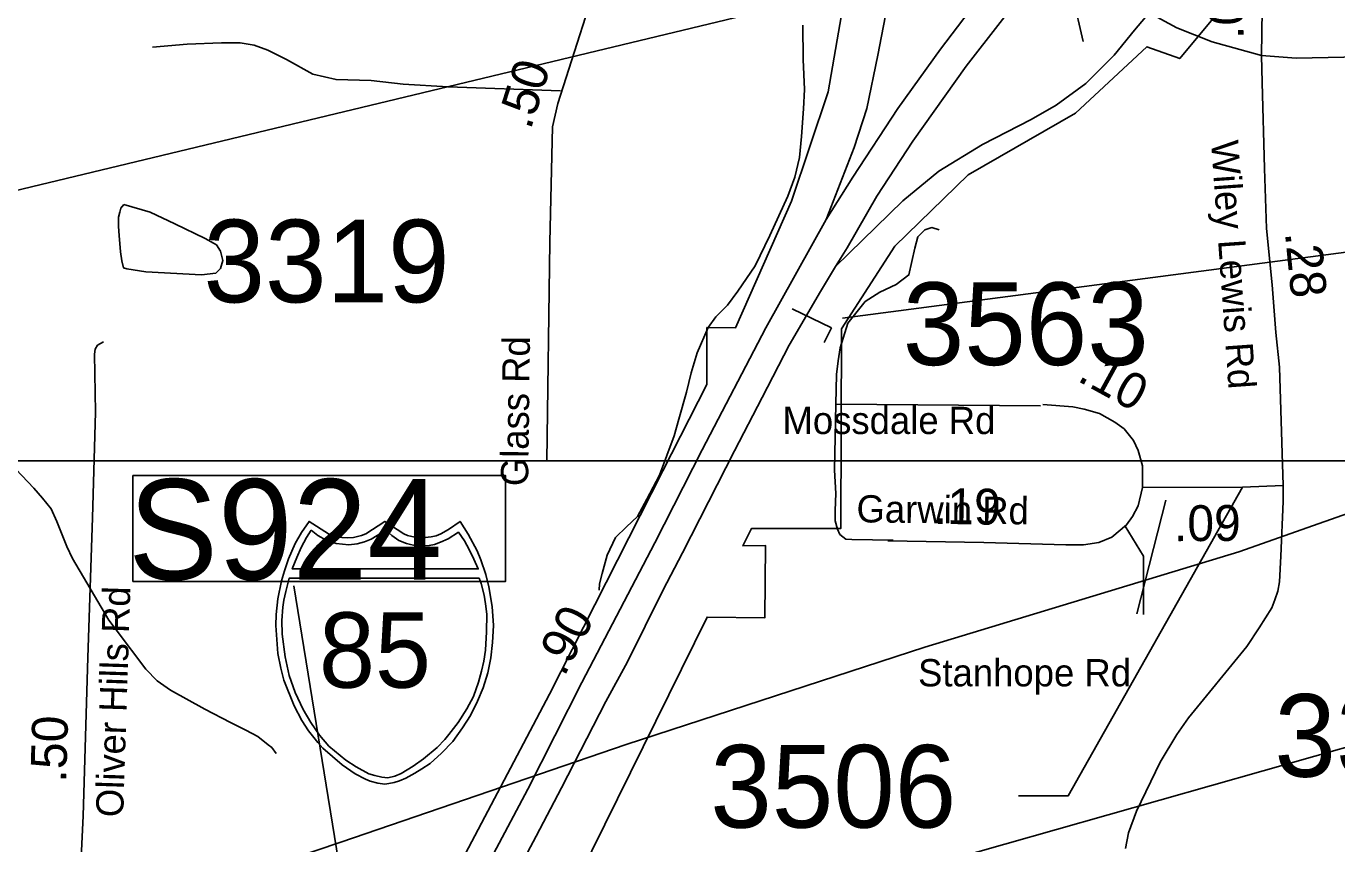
# Model space of a CAD drawing. Extents: x 1662474 to 1856135, y 779280 to 917889.
# Drawn here: x 1780719 to 1785283, y 825253 to 828102 of the extents above; entities that cross this region are included whole.
import ezdxf

# ---------------------------------------------------------------- set-up
doc = ezdxf.new("R2010")
doc.units = 0
for name, color, linetype in [('Cogo Default Point CELL', 7, 'Continuous'), ('Exist Boundary Political City Limit New', 7, 'Continuous'), ('Exist Hydrographic Misc Water Feature', 7, 'Continuous'), ('Exist Hydrographic Pond Under 1500 Sq Ft', 7, 'Continuous'), ('Exist Road Non-System Type 51', 7, 'Continuous'), ('Exist Road Primary Interstate Divided Center Attributed', 7, 'Continuous'), ('Exist Road Primary Interstate Mileage Hundredths English Label', 7, 'Continuous'), ('Exist Road Primary Interstate Ramp 1 Lane Attributed', 7, 'Continuous'), ('Exist Road Primary Interstate Shield Number Label', 7, 'Continuous'), ('Exist Road Primary Interstate Structure Cantilever Sign Number Label', 7, 'Continuous'), ('Exist Road Primary Interstate Structure Ovrhead Sign CELL', 7, 'Continuous'), ('Exist Road Secondary Structure Standard Bridge CELL', 7, 'Continuous'), ('Exist Road Secondary Structure Standard Bridge Number Label', 7, 'Continuous'), ('Exist Road Secondary Type 51 Attributed', 7, 'Continuous'), ('Exist Road Secondary Type 51 Label', 7, 'Continuous'), ('Exist Utilities Electrical Transmission Line', 7, 'Continuous'), ('Map Preparation Boundary City Limit Buffer Line', 7, 'Continuous'), ('Map Preparation Inset Cut Line', 7, 'Continuous'), ('Prop DGN Element Guardrail', 7, 'Continuous'), ('Prop Drainage Structure Pipe Removal Label', 7, 'Continuous'), ('Prop Roadway Culvert', 7, 'Continuous')]:
    doc.layers.add(name, color=color, linetype=linetype)

msp = doc.modelspace()

# ---------------------------------------------------------------- linework, layer by layer
at = {"layer": 'Cogo Default Point CELL'}
msp.add_lwpolyline([(1784174.5, 825420.3), (1784347.7, 825420.3), (1784954.5, 826496.2)], dxfattribs=at)
at = {"layer": 'Exist Boundary Political City Limit New'}
for points in [[(1778084.6, 820396), (1778573, 820425.9), (1778852.1, 820505.6), (1779355.5, 820734.7), (1780013.2, 821332.4), (1780370.2, 821881.1), (1781013.1, 822918.2), (1781477.4, 823734.9), (1781477.5, 823840.6), (1781536.1, 823837.9), (1781555.5, 824259.8), (1781728.8, 824232.1), (1782541.5, 825773.9), (1782936.2, 826552.5), (1783088.9, 826853.5), (1783089, 827051.7), (1783189.1, 827051.2), (1783383.2, 827492.5), (1783511.5, 827873.9), (1783644.9, 828645.9)], [(1784851.6, 828127.6), (1784736.2, 827989.2), (1784621.4, 828030.9), (1784373.2, 827798.9), (1783999.2, 827584.3), (1783744, 827335.1), (1783558.4, 827047.8), (1783555.4, 826351.2), (1783244.2, 826351.3), (1783214.4, 826291.1), (1783292.9, 826292.6), (1783290.8, 826039.9), (1783089.5, 826043.2), (1782644.2, 825139.2), (1782396, 824637.1), (1782235.9, 824313.4), (1782178.2, 824182.8), (1781882.8, 823745.4), (1780736.1, 821760.1)]]:
    msp.add_lwpolyline(points, dxfattribs=at)
at = {"layer": 'Exist Hydrographic Misc Water Feature'}
for points in [[(1782713.4, 826136.5), (1782715.6, 826158.5), (1782724, 826194.5), (1782742.3, 826258.3), (1782770.8, 826320.2), (1782809.1, 826357.9), (1782847.3, 826393.7), (1782879.7, 826453.5), (1782924.4, 826537.2), (1782975.2, 826674.9), (1782991.6, 826732.7), (1783018.3, 826826.5), (1783034.9, 826894.5), (1783055.4, 826964.3), (1783094, 827052.1), (1783120.2, 827089.9), (1783160.4, 827129.7), (1783196.9, 827179.4), (1783257.4, 827267), (1783308.2, 827372.7), (1783371.2, 827510.3), (1783395.6, 827576.2), (1783412, 827644.1), (1783418.6, 827718.1), (1783425.3, 827814), (1783429.6, 827882), (1783424.5, 827986.1), (1783423.3, 828106.1)], [(1781589.3, 825568.1), (1781573.5, 825588.2), (1781561.4, 825598.3), (1781525.7, 825626.6), (1781483.9, 825648.9), (1781430, 825675.3), (1781340.4, 825721.9), (1781220.8, 825788.8), (1781174.9, 825821.1), (1781135.3, 825861.4), (1781032.2, 825998.1), (1781006.3, 826032.3), (1780879.8, 826247.2), (1780860.1, 826289.4), (1780824.6, 826375.6), (1780805.2, 826419.8), (1780775.4, 826458), (1780745.5, 826492.2), (1780662, 826580.8), (1780602.4, 826627.2), (1780523, 826701.8), (1780455.3, 826768.3)]]:
    msp.add_lwpolyline(points, dxfattribs=at)
at = {"layer": 'Exist Hydrographic Pond Under 1500 Sq Ft'}
msp.add_lwpolyline([(1781058.4, 827480.3), (1781150.3, 827453.7), (1781236, 827413), (1781341.8, 827362.3), (1781381.4, 827340), (1781395.3, 827317.9), (1781403.3, 827285.9), (1781394.9, 827257.9), (1781378.9, 827242), (1781328.9, 827236.3), (1781134.9, 827245.7), (1781068.9, 827256.2), (1781056.8, 827260.2), (1781051, 827284.3), (1781047.3, 827316.3), (1781041.8, 827372.4), (1781040, 827404.4), (1781040.2, 827436.4), (1781044.3, 827454.4), (1781048.4, 827468.4), (1781058.4, 827480.3)], dxfattribs=at)
at = {"layer": 'Exist Road Non-System Type 51'}
for points in [[(1782579.5, 827876.9), (1782187.6, 827891), (1782031.5, 827900.8), (1781919.4, 827913.1), (1781797.6, 827916.2), (1781716.2, 827935.1), (1781624.6, 827986.6), (1781560.1, 828019.1), (1781512.6, 828036.7), (1781463.8, 828044.6), (1781398.4, 828044), (1781279.5, 828039.6), (1781158.2, 828028.9)], [(1783898.4, 827392.1), (1783872.6, 827400.2), (1783848, 827392.1), (1783824.1, 827367.7), (1783813.1, 827328.6), (1783792.9, 827235.4), (1783748.2, 827202.6), (1783691.2, 827175.5), (1783639.9, 827142.8), (1783580.2, 827067.2), (1783553.2, 826981.9), (1783546.6, 826936.4), (1783540.9, 826887.9), (1783538, 826785.2)], [(1783538, 826785.2), (1783533.2, 826555.6), (1783538.2, 826474.2), (1783536.1, 826414.4), (1783536.4, 826377.9), (1783543.5, 826349.4), (1783551.6, 826331.2), (1783573.4, 826314.7), (1783594.4, 826312.9), (1783738, 826310.7)], [(1783538, 826785.2), (1784251.4, 826779.1)], [(1784546.4, 826359.6), (1784609.9, 826255.9), (1784609.9, 826052.2)]]:
    msp.add_lwpolyline(points, dxfattribs=at)
at = {"layer": 'Exist Road Primary Interstate Divided Center Attributed'}
for points in [[(1784197.1, 828406.2), (1784148, 828344.4), (1784043.5, 828207.8), (1783902.8, 828022.2), (1783753.6, 827815.3), (1783596.9, 827575.9), (1783504.4, 827428.5)], [(1783537.1, 827265), (1783578, 827330.4), (1783681.5, 827510.3), (1783806.9, 827701.1), (1783992.2, 827962.8), (1784237.4, 828278.9), (1784290.5, 828349.1)], [(1783504.4, 827428.5), (1783294.1, 827051), (1783072.4, 826626), (1782908.2, 826301.7), (1782653, 825814.6), (1782465.3, 825443.4), (1782226.5, 824992.4), (1782024, 824591.3), (1781864.8, 824287.8)], [(1781978.4, 824273.8), (1782000.6, 824321.1), (1782103, 824516.4), (1782220.3, 824741.7), (1782325.8, 824962.5), (1782494.9, 825279.6), (1782582.3, 825448.2), (1782737.5, 825749.3), (1782812.1, 825886.9), (1782935.8, 826135.9), (1783004, 826267.1), (1783185.8, 826622.6), (1783281.7, 826808.7), (1783375.5, 826990.1), (1783485.3, 827177.8), (1783537.1, 827265)]]:
    msp.add_lwpolyline(points, dxfattribs=at)
at = {"layer": 'Exist Road Primary Interstate Ramp 1 Lane Attributed'}
for points in [[(1783820, 828627.2), (1783793.3, 828567.9), (1783760.6, 828437), (1783717, 828169.9), (1783684.3, 828000.9), (1783646.1, 827815.6), (1783602.5, 827679.3), (1783504.4, 827428.5)], [(1783537.1, 827265), (1783771.5, 827494), (1783896.8, 827597.5), (1784049.4, 827690.2), (1784218.3, 827777.4), (1784305.5, 827826.5), (1784409.1, 827902.8), (1784507.2, 828000.9), (1784578, 828088.1), (1784629.5, 828148.3)]]:
    msp.add_lwpolyline(points, dxfattribs=at)
at = {"layer": 'Exist Road Primary Interstate Structure Cantilever Sign Number Label'}
for p, q in [((1783561.3, 827084.5), (1787375.6, 827585.7)), ((1782332.2, 824742.6), (1786976.6, 826061.5))]:
    msp.add_line(p, q, dxfattribs=at)
at = {"layer": 'Exist Road Primary Interstate Structure Ovrhead Sign CELL'}
msp.add_line((1781907.5, 824572.4), (1781650.2, 826151.9), dxfattribs=at)
msp.add_lwpolyline([(1781090.1, 826536.3), (1782387.9, 826536.3), (1782387.9, 826167.6), (1781090.1, 826167.6)], close=True, dxfattribs=at)
at = {"layer": 'Exist Road Secondary Structure Standard Bridge CELL'}
msp.add_line((1784361.6, 828213.9), (1784399.9, 828048.5), dxfattribs=at)
at = {"layer": 'Exist Road Secondary Structure Standard Bridge Number Label'}
msp.add_line((1783929, 828311.1), (1780249, 827425.1), dxfattribs=at)
at = {"layer": 'Exist Road Secondary Type 51 Attributed'}
for points in [[(1783004.9, 829129.4), (1782925, 828934), (1782733.4, 828345.1), (1782570.5, 827832.8), (1782551.4, 827751.4), (1782541.8, 827349.2), (1782532.2, 826587.9)], [(1785023.9, 828239.1), (1785020.5, 828000.1)], [(1785020.5, 828000.1), (1784849.3, 828047.4), (1784725.4, 828096.6), (1784629.5, 828148.3)], [(1785964, 828046.8), (1785827.9, 828033.6), (1785711.8, 828021.8), (1785418.6, 827996.2), (1785141.3, 827990.3), (1785020.5, 828000.1)], [(1785020.5, 828000.1), (1785022.4, 827905.6), (1785031.3, 827605.9), (1785037.8, 827396.9), (1785057.4, 827200.9), (1785070.5, 827034.3), (1785083.6, 826913.5), (1785096.2, 826501.1)], [(1780885.8, 824388.9), (1780884.3, 824594.7), (1780896.4, 824910.7), (1780916.8, 825350.8), (1780933.3, 825902.7), (1780949.8, 826388.5), (1780959.3, 826756.9), (1780956.2, 826958.8), (1780958.5, 826977.2), (1780967, 826990.1), (1780977.6, 826996.8), (1780988, 827001.7)], [(1784606.4, 826494.4), (1784606.7, 826570.3), (1784590.6, 826623.7), (1784574.6, 826658.5), (1784542.5, 826698.6), (1784510.4, 826722.6), (1784456.9, 826752), (1784403.4, 826768.1), (1784363.3, 826776.1), (1784259, 826784.1)], [(1783718.7, 826308.3), (1784053.1, 826302.9), (1784339.2, 826294.9), (1784400.7, 826294.9), (1784454.2, 826302.9), (1784499.7, 826321.6), (1784550.5, 826364.4), (1784571.9, 826393.8), (1784590.6, 826431.2), (1784606.4, 826494.4)], [(1785096.2, 826501.1), (1785096.2, 826445.6), (1785088.4, 826255.8), (1785082.9, 826165.8), (1785077.3, 826133.6), (1785067.3, 826102.6), (1785056.2, 826074.8), (1785012.9, 826006), (1784969.2, 825940.6), (1784765.9, 825691.6), (1784725.3, 825633.9), (1784667.6, 825537.9), (1784585.4, 825367), (1784557.6, 825291.5), (1784546.5, 825237.1)], [(1785096.2, 826501.1), (1784954.5, 826496.2), (1784606.4, 826494.4)]]:
    msp.add_lwpolyline(points, dxfattribs=at)
at = {"layer": 'Exist Road Secondary Type 51 Label'}
msp.add_lwpolyline([(1784586.9, 826054.4), (1784687.6, 826450.5)], dxfattribs=at)
msp.add_lwpolyline([(1784586.9, 826054.4), (1784687.6, 826450.5)], dxfattribs=at)
at = {"layer": 'Exist Utilities Electrical Transmission Line'}
msp.add_lwpolyline([(1785540.2, 826481.7), (1784941.5, 826271), (1783848.7, 825938.5), (1782808.5, 825599), (1781814, 825258.8), (1780966.2, 824972.3), (1779898, 824638.8), (1779256.3, 824429), (1778616.1, 824226.9), (1778259.3, 824130.1)], dxfattribs=at)
at = {"layer": 'Map Preparation Boundary City Limit Buffer Line'}
for points in [[(1778084.6, 820396), (1778573, 820425.9), (1778852.1, 820505.6), (1779355.5, 820734.7), (1780013.2, 821332.4), (1780370.2, 821881.1), (1781013.1, 822918.2), (1781477.4, 823734.9), (1781477.5, 823840.6), (1781536.1, 823837.9), (1781555.5, 824259.8), (1781728.8, 824232.1), (1782541.5, 825773.9), (1782936.2, 826552.5), (1783088.9, 826853.5), (1783089, 827051.7), (1783189.1, 827051.2), (1783383.2, 827492.5), (1783511.5, 827873.9), (1783644.9, 828645.9)], [(1784851.6, 828127.6), (1784736.2, 827989.2), (1784621.4, 828030.9), (1784373.2, 827798.9), (1783999.2, 827584.3), (1783744, 827335.1), (1783558.4, 827047.8), (1783555.4, 826351.2), (1783244.2, 826351.3), (1783214.4, 826291.1), (1783292.9, 826292.6), (1783290.8, 826039.9), (1783089.5, 826043.2), (1782644.2, 825139.2), (1782396, 824637.1), (1782235.9, 824313.4), (1782178.2, 824182.8), (1781882.8, 823745.4), (1780736.1, 821760.1)]]:
    msp.add_lwpolyline(points, dxfattribs=at)
at = {"layer": 'Map Preparation Inset Cut Line'}
for points in [[(1731035.7, 826588.1), (1793585.1, 826588.1), (1793585.1, 870408.9), (1731035.7, 870408.9)], [(1793585.1, 782767.4), (1731035.7, 782767.4), (1731035.7, 826588.1), (1793585.1, 826588.1)]]:
    msp.add_lwpolyline(points, close=True, dxfattribs=at)
at = {"layer": 'Prop Drainage Structure Pipe Removal Label'}
for q in [(1783385.9, 827117.4), (1783497.6, 826999.9)]:
    msp.add_line((1783522.5, 827051.2), q, dxfattribs=at)
at = {"layer": 'Prop Roadway Culvert'}
for points in [[(1781967.2, 825461.2), (1781981.4, 825462.6), (1782000.5, 825466.3), (1782019.1, 825472.4), (1782040.2, 825481.8), (1782071.5, 825499.1), (1782096.6, 825513.8), (1782125.6, 825533.3), (1782164.8, 825568.8), (1782203.9, 825610), (1782238.4, 825656.6), (1782265.7, 825700.1), (1782289.9, 825749.8), (1782310, 825796.2), (1782326, 825849.1), (1782336.6, 825900.5), (1782342, 825954), (1782345.5, 826013.4), (1782341.5, 826080.2), (1782329.9, 826148.6), (1782319, 826191.1), (1782302.4, 826242), (1782288.9, 826274.5), (1782257.7, 826332.2), (1782229.6, 826376.6), (1782188.7, 826347.8), (1782162.1, 826333.7), (1782145.8, 826326.3), (1782129.1, 826323.1), (1782098.3, 826319.4), (1782079, 826320.2), (1782061.1, 826324.3), (1782045.9, 826327.6), (1782033.5, 826333.7), (1781967.2, 826376.6), (1781900.8, 826333.7), (1781886.8, 826327.3), (1781872.6, 826324.3), (1781858.9, 826320.5), (1781836.1, 826319.4), (1781818.8, 826319.9), (1781801, 826323.1), (1781786.9, 826326), (1781771.2, 826333.7), (1781703.5, 826376.6), (1781676.9, 826338), (1781655.2, 826299.9), (1781632.1, 826246), (1781617.8, 826204.2), (1781607.6, 826169.9), (1781595.1, 826107), (1781588.6, 826052.2), (1781587.5, 826013.4), (1781594.6, 825916.6), (1781605.2, 825865.1), (1781616, 825823.4), (1781651.8, 825733.4), (1781678.7, 825682.9), (1781701.8, 825646.7), (1781734.2, 825605.9), (1781751.8, 825586.5), (1781819, 825527.7), (1781863.8, 825497.1), (1781899.7, 825477.7), (1781916.6, 825471.3), (1781942.9, 825464)], [(1781711.5, 826345.4), (1781695, 826320.1), (1781676, 826285.8), (1781660.8, 826250.3), (1781645.3, 826211), (1782292.6, 826210.8), (1782277.6, 826244.5), (1782261.4, 826278.2), (1782244.5, 826309.1), (1782224, 826338.9), (1782187.7, 826316.1), (1782161.2, 826303.6), (1782139.9, 826296.2), (1782122, 826292.2), (1782094.1, 826290), (1782081.6, 826290.7), (1782042.7, 826299.5), (1782016.4, 826310.3), (1781991.3, 826327), (1781971, 826346.1), (1781919.7, 826315.1), (1781897, 826305.1), (1781870.8, 826298.4), (1781842.2, 826294.8), (1781798.1, 826299.6), (1781763.5, 826311.5), (1781733.6, 826327)], [(1782296.4, 826178.9), (1782303.4, 826160.6), (1782312.9, 826120), (1782317.9, 826088.8), (1782323.1, 826052.8), (1782321.3, 825991.1), (1782318.3, 825927.2), (1782312.4, 825889.4), (1782304.6, 825855), (1782293.8, 825816.8), (1782276.5, 825766.1), (1782252.7, 825723.1), (1782222.9, 825675.3), (1782190.6, 825633.5), (1782176.6, 825616.2), (1782150.1, 825588.2), (1782101.8, 825549.4), (1782066.5, 825523), (1782024.2, 825498.1), (1782002.7, 825488.5), (1781977.8, 825483.3), (1781957.2, 825484.7), (1781932.2, 825491.3), (1781912.1, 825496.9), (1781867.9, 825520.7), (1781832.1, 825544.6), (1781772.5, 825593.6), (1781740.3, 825631.2), (1781710.2, 825675.3), (1781683.4, 825720.5), (1781654.8, 825780), (1781634.6, 825839.8), (1781620, 825904.4), (1781610.1, 825983.4), (1781609, 826031.5), (1781611.9, 826077.8), (1781616.3, 826102), (1781622.2, 826132.1), (1781634, 826178.6)]]:
    msp.add_lwpolyline(points, close=True, dxfattribs=at)

# ---------------------------------------------------------------- texts
at = {"layer": 'Cogo Default Point CELL'}
for s, p in [('3319', (1781336, 827139.9)), ('3563', (1783771.3, 826921.4)), ('3314', (1785065.7, 825486.7)), ('3506', (1783100.9, 825309.3))]:
    msp.add_text(s, height=288, dxfattribs=at).set_placement(p)
at = {"layer": 'Exist Road Primary Interstate Mileage Hundredths English Label'}
msp.add_text('.90', height=125, rotation=62.3472, dxfattribs=at).set_placement((1782591.9, 825832.7))
at = {"layer": 'Exist Road Primary Interstate Shield Number Label'}
msp.add_text('85', height=262.5, dxfattribs=at).set_placement((1781737.9, 825796.9))
at = {"layer": 'Exist Road Primary Interstate Structure Ovrhead Sign CELL'}
msp.add_text('S924', height=350, dxfattribs=at).set_placement((1781074, 826173.7))
at = {"layer": 'Exist Road Secondary Type 51 Label'}
for s, rotation, p in [('Wiley Lewis Rd', 274.063, (1784844.8, 827701.1)), ('Glass Rd', 89.2721, (1782466.4, 826498.8)), ('Garwin Rd', 359.2843, (1783609.7, 826373.4)), ('Oliver Hills Rd', 88.1803, (1781056, 825344.5))]:
    msp.add_text(s, height=95, rotation=rotation, dxfattribs=at).set_placement(p)
for s, p in [('Mossdale Rd', (1783352.4, 826680.9)), ('Stanhope Rd', (1783824.6, 825801.6))]:
    msp.add_text(s, height=95, dxfattribs=at).set_placement(p)
at = {"layer": 'Prop DGN Element Guardrail'}
for s, rotation, p in [('.05', 89.1822, (1784958.3, 828057.2)), ('.50', 72.3638, (1782475, 827738.5)), ('.28', 275.7135, (1785102.1, 827382.1)), ('.10', 331.2015, (1784375, 826868.4)), ('.19', 359.0837, (1783879.2, 826368.2)), ('.09', 0.2923, (1784716.3, 826307.5)), ('.50', 88.2879, (1780857.7, 825465.6))]:
    msp.add_text(s, height=125, rotation=rotation, dxfattribs=at).set_placement(p)

doc.saveas('drawing.dxf')
